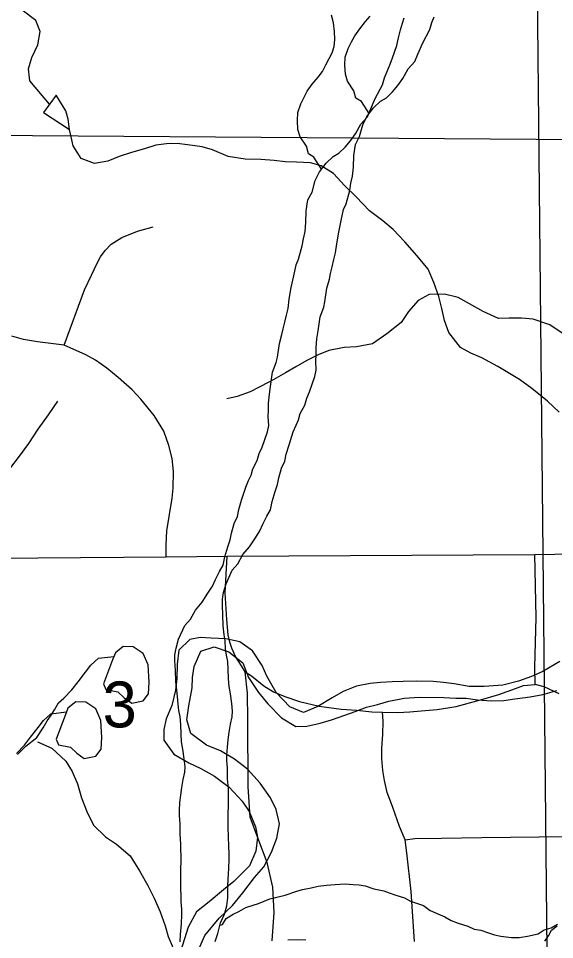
# Model space of a CAD drawing. Extents: x -21.1 to 50.3, y 0 to 22.1.
# Drawn here: x 7.937 to 8.426, y 15.185 to 16.025 of the extents above; entities that cross this region are included whole.
import ezdxf

# ---------------------------------------------------------------- set-up
doc = ezdxf.new("R2010")
doc.units = 0
for name, color, linetype in [('GM_X_County_Road', 7, 'Continuous'), ('GM_X_Major_River', 7, 'Continuous'), ('GM_X_Minor_Lake', 7, 'Continuous'), ('GM_X_Minor_River', 7, 'Continuous'), ('GM_X_Section', 7, 'Continuous'), ('GM_X_Section_Text', 7, 'Continuous'), ('GM_X_Township_Road', 7, 'Continuous')]:
    doc.layers.add(name, color=color, linetype=linetype)

msp = doc.modelspace()

# ---------------------------------------------------------------- linework, layer by layer
at = {"layer": 'GM_X_County_Road'}
msp.add_lwpolyline([(7.5677, 15.5301), (7.71992, 15.53138), (8.07144, 15.5342), (8.12717, 15.53456), (8.40804, 15.53604), (8.58951, 15.53919), (8.67006, 15.5404), (8.78252, 15.54136), (8.80991, 15.54258), (8.9, 15.5443)], dxfattribs=at)
at = {"layer": 'GM_X_Major_River'}
for points in [[(8.43081, 15.43873), (8.41509, 15.42947), (8.40477, 15.42507), (8.39293, 15.42069), (8.37882, 15.41711), (8.3617, 15.41585), (8.34803, 15.41568), (8.3344, 15.41816), (8.32454, 15.41945), (8.31506, 15.42036), (8.29987, 15.42059), (8.28771, 15.42039), (8.27783, 15.42016), (8.26719, 15.41957), (8.25768, 15.41857), (8.24511, 15.4161), (8.23288, 15.41135), (8.22291, 15.40542), (8.20988, 15.39764), (8.19688, 15.39214), (8.18442, 15.39727), (8.17171, 15.41038), (8.16321, 15.42532), (8.15918, 15.43488), (8.15027, 15.44831), (8.13863, 15.45647), (8.12576, 15.45932), (8.11247, 15.4599), (8.10261, 15.46043), (8.09308, 15.45868), (8.08306, 15.44895), (8.08134, 15.43606), (8.08114, 15.42315), (8.07983, 15.41253), (8.07658, 15.39853), (8.07145, 15.38645), (8.0694, 15.3766), (8.06925, 15.36673), (8.07855, 15.35405), (8.0921, 15.34625), (8.10303, 15.34114), (8.11546, 15.33412), (8.12897, 15.32404), (8.14093, 15.31132), (8.14724, 15.30172), (8.1531, 15.28796), (8.15485, 15.27844), (8.15314, 15.26555), (8.14761, 15.25233), (8.13334, 15.23811), (8.12372, 15.23029), (8.11064, 15.21947), (8.0991, 15.21015), (8.09167, 15.1962), (8.08809, 15.18562), (8.08169, 15.1652)], [(8.10124, 15.1763), (8.10675, 15.18876), (8.11991, 15.20451), (8.13186, 15.21611), (8.14153, 15.22774), (8.152, 15.24163), (8.16051, 15.25138), (8.16755, 15.26457), (8.17231, 15.27741), (8.17479, 15.29067), (8.17196, 15.30363), (8.16681, 15.31434), (8.15714, 15.32779), (8.14556, 15.3405), (8.13393, 15.34941), (8.12113, 15.3572), (8.1083, 15.36234), (8.09403, 15.37281), (8.09043, 15.3854), (8.09215, 15.39829), (8.09506, 15.41458), (8.09559, 15.42407), (8.09688, 15.43393), (8.10317, 15.44789), (8.11539, 15.45188), (8.12861, 15.4475), (8.14137, 15.43743), (8.14648, 15.42406), (8.15576, 15.41024), (8.16433, 15.39985), (8.17667, 15.38713), (8.18984, 15.37933), (8.19972, 15.37956), (8.21192, 15.38242), (8.22222, 15.3853), (8.23444, 15.38967), (8.24399, 15.39295), (8.25431, 15.39697), (8.26422, 15.39948), (8.27452, 15.40236), (8.28862, 15.40519), (8.30231, 15.40611), (8.32471, 15.40578), (8.33571, 15.40523), (8.34521, 15.40508), (8.35544, 15.40379), (8.36834, 15.40283), (8.37974, 15.40304), (8.38963, 15.40441), (8.40372, 15.40647), (8.41515, 15.40858), (8.42812, 15.41218)]]:
    msp.add_lwpolyline(points, dxfattribs=at)
at = {"layer": 'GM_X_Minor_Lake'}
for points in [[(7.95941, 15.93942), (7.98308, 15.92368), (7.98186, 15.93317), (7.97989, 15.94075), (7.97103, 15.9551)], [(7.97103, 15.9551), (7.95941, 15.93942)]]:
    msp.add_lwpolyline(points, dxfattribs=at)
at = {"layer": 'GM_X_Minor_River'}
for points in [[(7.96503, 15.947), (7.94701, 15.96817), (7.94577, 15.97918), (7.94871, 15.98946), (7.9543, 16.00092), (7.95647, 16.01309), (7.95258, 16.02331), (7.93997, 16.03269), (7.93043, 16.03906)], [(8.08581, 15.32364), (8.08691, 15.33086), (8.08839, 15.33771), (8.08874, 15.34265), (8.08794, 15.34986), (8.08675, 15.35859), (8.08557, 15.36543), (8.08515, 15.37226), (8.08472, 15.381), (8.0843, 15.38821), (8.08313, 15.3939), (8.08234, 15.3996), (8.08192, 15.40681), (8.08112, 15.41251), (8.08032, 15.42048), (8.07988, 15.43073), (8.07945, 15.43909), (8.07942, 15.44479), (8.08053, 15.45087), (8.08277, 15.45886), (8.0884, 15.47143), (8.0937, 15.47715), (8.09822, 15.48554), (8.10427, 15.49279), (8.10956, 15.50079), (8.11371, 15.50728), (8.11634, 15.51337), (8.1201, 15.52061), (8.1235, 15.52632), (8.12498, 15.53393), (8.12759, 15.54306), (8.12984, 15.54953), (8.13095, 15.55561), (8.13356, 15.56437), (8.13657, 15.57084), (8.13768, 15.57731), (8.14029, 15.58568), (8.14403, 15.59747), (8.14667, 15.60357), (8.14892, 15.60852), (8.15041, 15.61422), (8.15456, 15.62185), (8.15642, 15.62831), (8.15906, 15.63403), (8.16392, 15.64811), (8.16504, 15.65381), (8.16461, 15.66217), (8.16496, 15.66749), (8.16492, 15.67433), (8.16564, 15.68231), (8.16674, 15.68953), (8.16857, 15.70246), (8.17195, 15.71121), (8.17306, 15.71616), (8.17489, 15.7287), (8.17713, 15.73669), (8.17825, 15.74202), (8.17974, 15.7481), (8.18122, 15.75457), (8.18271, 15.76066), (8.18381, 15.76902), (8.18565, 15.77967), (8.18787, 15.79032), (8.1901, 15.80021), (8.19235, 15.80554), (8.19571, 15.81771), (8.19682, 15.82417), (8.19831, 15.83064), (8.19902, 15.839), (8.19934, 15.84964), (8.20081, 15.85953), (8.20457, 15.86676), (8.20756, 15.87742), (8.21132, 15.88504), (8.21737, 15.89305), (8.22381, 15.89916), (8.22912, 15.90223), (8.2348, 15.90758), (8.23971, 15.9133), (8.24424, 15.91979), (8.24914, 15.92855), (8.2552, 15.93542), (8.25782, 15.94189), (8.26233, 15.95218), (8.26874, 15.96437), (8.2706, 15.97084), (8.27286, 15.97617), (8.27586, 15.9834), (8.27811, 15.98911), (8.28186, 16.00053), (8.28334, 16.00737), (8.2852, 16.0146), (8.28707, 16.02069), (8.28857, 16.02564)], [(8.12909, 15.37416), (8.1302, 15.38138), (8.13168, 15.38823), (8.13203, 15.39317), (8.13123, 15.40038), (8.13004, 15.40911), (8.12886, 15.41594), (8.12844, 15.42278), (8.12801, 15.43151), (8.12759, 15.43873), (8.12642, 15.44442), (8.12562, 15.45011), (8.1252, 15.45733), (8.12441, 15.46302), (8.12361, 15.47099), (8.12317, 15.48125), (8.12274, 15.4896), (8.12271, 15.4953), (8.12382, 15.50139), (8.12605, 15.50938), (8.13169, 15.52194), (8.13699, 15.52767), (8.14151, 15.53605), (8.14756, 15.5433), (8.15285, 15.55131), (8.157, 15.55779), (8.15963, 15.56388), (8.16339, 15.57112), (8.16679, 15.57684), (8.16827, 15.58445), (8.17088, 15.59358), (8.17313, 15.60005), (8.17423, 15.60613), (8.17685, 15.61488), (8.17986, 15.62136), (8.18097, 15.62782), (8.18358, 15.63619), (8.18732, 15.64799), (8.18995, 15.65408), (8.19221, 15.65903), (8.1937, 15.66474), (8.19785, 15.67236), (8.19971, 15.67883), (8.20235, 15.68454), (8.20721, 15.69863), (8.20833, 15.70433), (8.2079, 15.71268), (8.20825, 15.718), (8.20821, 15.72484), (8.20893, 15.73282), (8.21003, 15.74005), (8.21186, 15.75297), (8.21524, 15.76173), (8.21635, 15.76667), (8.21818, 15.77922), (8.22042, 15.78721), (8.22154, 15.79253), (8.22302, 15.79862), (8.22451, 15.80509), (8.226, 15.81117), (8.22709, 15.81953), (8.22894, 15.83018), (8.23116, 15.84083), (8.23339, 15.85072), (8.23564, 15.85605), (8.239, 15.86823), (8.24011, 15.87469), (8.24159, 15.88116), (8.24231, 15.88952), (8.24263, 15.90016), (8.2441, 15.91004), (8.24786, 15.91728), (8.25085, 15.92793), (8.25461, 15.93555), (8.26066, 15.94356), (8.26709, 15.94968), (8.2724, 15.95274), (8.27809, 15.95809), (8.283, 15.96382), (8.28753, 15.9703), (8.29243, 15.97907), (8.29848, 15.98594), (8.30111, 15.99241), (8.30562, 16.00269), (8.31203, 16.01488), (8.31389, 16.02135), (8.31615, 16.02668)], [(8.21335, 15.88772), (8.2063, 15.89868), (8.20133, 15.90169), (8.19939, 15.90852), (8.19363, 15.91723), (8.19169, 15.92368), (8.19127, 15.93203), (8.19161, 15.93925), (8.19423, 15.94724), (8.19724, 15.95333), (8.20025, 15.95867), (8.20479, 15.96515), (8.21008, 15.97164), (8.21424, 15.9766), (8.21725, 15.9827), (8.22026, 15.98841), (8.2229, 15.99375), (8.22477, 15.99945), (8.22549, 16.00592), (8.22507, 16.01313), (8.22427, 16.0211), (8.22232, 16.02793)], [(8.25663, 15.93823), (8.24959, 15.9492), (8.24462, 15.95221), (8.24268, 15.95904), (8.23692, 15.96774), (8.23498, 15.97419), (8.23455, 15.98255), (8.2349, 15.98977), (8.23751, 15.99776), (8.24053, 16.00385), (8.24354, 16.00919), (8.24808, 16.01567), (8.25337, 16.02216), (8.25753, 16.02712)], [(8.43015, 15.66612), (8.41944, 15.6759), (8.40529, 15.68754), (8.39384, 15.69579), (8.374, 15.70776), (8.3595, 15.7156), (8.3496, 15.71969), (8.34007, 15.72492), (8.32932, 15.7385), (8.32542, 15.74948), (8.32305, 15.76048), (8.32029, 15.77147), (8.31562, 15.78434), (8.31058, 15.79645), (8.30022, 15.80889), (8.28911, 15.82132), (8.27876, 15.83263), (8.2692, 15.84051), (8.25698, 15.84952), (8.24472, 15.86232), (8.23438, 15.87248), (8.22403, 15.88378), (8.21296, 15.89051), (8.20307, 15.89346), (8.19054, 15.8941), (8.17992, 15.89438), (8.17004, 15.89543), (8.15789, 15.89645), (8.14347, 15.8967), (8.12788, 15.89921), (8.11379, 15.90516), (8.10428, 15.90811), (8.09098, 15.90988), (8.08148, 15.91093), (8.07162, 15.91084), (8.06214, 15.90961), (8.05155, 15.90609), (8.03981, 15.90294), (8.02846, 15.89903), (8.01825, 15.89476), (8.00613, 15.89275), (7.99395, 15.89719), (7.98663, 15.9089), (7.98308, 15.92368)], [(8.43561, 15.73619), (8.42164, 15.74576), (8.40649, 15.75079), (8.39587, 15.75161), (8.38449, 15.75168), (8.37462, 15.75137), (8.36062, 15.7579), (8.34815, 15.76481), (8.33794, 15.77056), (8.32544, 15.77367), (8.31139, 15.77338), (8.30149, 15.76775), (8.2927, 15.75794), (8.2858, 15.74774), (8.27283, 15.73757), (8.25987, 15.72817), (8.24505, 15.7256), (8.23404, 15.72491), (8.21999, 15.72234), (8.21009, 15.71823), (8.19981, 15.71298), (8.18991, 15.70735), (8.18039, 15.70172), (8.16972, 15.69572), (8.15754, 15.68934), (8.14802, 15.68447), (8.13623, 15.68037), (8.12672, 15.67815)], [(7.92876, 15.61426), (7.93768, 15.6259), (7.94621, 15.63755), (7.95477, 15.65034), (7.96409, 15.66349), (7.97264, 15.6759)], [(8.01437, 15.4183), (8.01633, 15.413), (8.02735, 15.41084), (8.0331, 15.40559), (8.03998, 15.40073), (8.05057, 15.40275), (8.05543, 15.40925), (8.05607, 15.41988), (8.05514, 15.43543), (8.05047, 15.446), (8.0413, 15.45197), (8.0322, 15.45226), (8.02506, 15.44649), (8.02247, 15.44001)], [(7.93585, 15.35371), (7.94342, 15.36135), (7.95327, 15.36939), (7.95931, 15.37816), (7.9627, 15.38463), (7.96648, 15.38959), (7.96949, 15.39455), (7.97326, 15.40103), (7.97819, 15.40523), (7.98538, 15.41287), (7.99105, 15.42012), (7.99785, 15.42889), (8.00276, 15.43538), (8.00958, 15.44149), (8.02378, 15.44328)], [(8.02247, 15.44001), (8.01437, 15.4183)], [(7.97108, 15.36778), (7.97304, 15.36249), (7.98406, 15.36033), (7.98981, 15.35508), (7.99669, 15.35022), (8.00728, 15.35223), (8.01214, 15.35873), (8.01278, 15.36936), (8.01185, 15.38491), (8.00718, 15.39549), (7.99801, 15.40146), (7.98891, 15.40174), (7.98177, 15.39597), (7.97919, 15.38949)], [(7.9349, 15.35472), (7.94209, 15.36235), (7.94776, 15.3696), (7.95456, 15.37838), (7.95947, 15.38486), (7.96629, 15.39098), (7.98049, 15.39277)], [(7.97919, 15.38949), (7.97108, 15.36778)], [(8.11608, 15.18339), (8.1187, 15.19062), (8.12093, 15.20013), (8.12469, 15.20813), (8.12693, 15.21574), (8.12766, 15.22296), (8.1276, 15.23359), (8.12794, 15.24005), (8.12865, 15.24994), (8.12898, 15.25829), (8.12895, 15.26323), (8.12854, 15.27007), (8.12806, 15.28716), (8.12799, 15.30007), (8.12833, 15.30691), (8.12824, 15.32249), (8.12743, 15.3316), (8.12737, 15.34148), (8.12695, 15.34831), (8.12693, 15.35325), (8.12727, 15.36047), (8.12799, 15.36731), (8.12909, 15.37416)], [(7.9539, 15.36545), (7.96715, 15.35968), (7.97997, 15.34784), (7.9856, 15.33832), (7.99046, 15.32691), (7.99417, 15.31436), (7.99902, 15.30181), (8.00501, 15.28926), (8.01594, 15.27857), (8.02615, 15.27205), (8.0386, 15.26135), (8.04723, 15.24764), (8.05473, 15.23432), (8.06035, 15.2229), (8.06596, 15.21035), (8.07043, 15.19742), (8.0734, 15.18792), (8.07789, 15.17726)], [(8.08431, 15.18308), (8.08465, 15.18954), (8.08536, 15.19942), (8.08569, 15.20778), (8.08567, 15.21272), (8.08525, 15.21955), (8.08477, 15.23664), (8.0847, 15.24956), (8.08504, 15.2564), (8.08495, 15.27197), (8.08414, 15.28109), (8.08408, 15.29096), (8.08367, 15.2978), (8.08364, 15.30274), (8.08398, 15.30996), (8.0847, 15.3168), (8.08581, 15.32364)], [(8.12044, 15.19805), (8.12284, 15.19862), (8.12624, 15.20434), (8.13269, 15.20817), (8.13762, 15.21048), (8.14407, 15.21431), (8.15091, 15.21625), (8.15585, 15.2178), (8.16079, 15.2201), (8.16611, 15.22203), (8.18017, 15.22553), (8.19081, 15.22901), (8.19575, 15.23055), (8.20373, 15.23212), (8.21019, 15.23367), (8.2178, 15.23447), (8.22579, 15.23528), (8.23493, 15.23571), (8.24216, 15.23537), (8.24749, 15.23502), (8.25321, 15.23391), (8.26083, 15.23129), (8.26998, 15.22944), (8.27494, 15.22757), (8.28028, 15.2257), (8.28904, 15.22309), (8.29439, 15.22008), (8.30621, 15.21597), (8.31233, 15.21145), (8.32568, 15.20582), (8.33141, 15.20243), (8.3379, 15.19981), (8.34667, 15.1972), (8.35239, 15.19457), (8.35849, 15.19347), (8.36573, 15.19123), (8.37107, 15.18936), (8.37679, 15.18825), (8.38669, 15.18678), (8.39354, 15.18682), (8.40115, 15.18801), (8.41103, 15.19034), (8.41634, 15.19379), (8.4228, 15.19572), (8.42849, 15.19917)], [(8.41698, 15.1834), (8.42038, 15.18836), (8.42302, 15.19369), (8.42832, 15.19752)], [(8.1825, 15.18476), (8.19164, 15.18519), (8.19887, 15.18485)]]:
    msp.add_lwpolyline(points, dxfattribs=at)
at = {"layer": 'GM_X_Section'}
for points in [[(7.42125, 16.12212), (8.40937, 16.11144), (8.41946, 15.11372), (7.42449, 15.11725)], [(7.52522, 15.9214), (7.57297, 15.92106), (8.53439, 15.91417), (8.53889, 14.90805), (7.52217, 14.89823)]]:
    msp.add_lwpolyline(points, close=True, dxfattribs=at)
at = {"layer": 'GM_X_Township_Road'}
for points in [[(7.97843, 15.72722), (7.99699, 15.77743), (8.00315, 15.79093), (8.00812, 15.80135), (8.01144, 15.80751), (8.01571, 15.81358), (8.02139, 15.81935), (8.03084, 15.82539), (8.04524, 15.83093), (8.05963, 15.83499)], [(8.07144, 15.5342), (8.07135, 15.54488), (8.07206, 15.55766), (8.07443, 15.57258), (8.07704, 15.5875), (8.07772, 15.59657), (8.07822, 15.6119), (8.07698, 15.62388), (8.07396, 15.63558), (8.06923, 15.64861), (8.06046, 15.66281), (8.04838, 15.67797), (8.04033, 15.68626), (8.02754, 15.69762), (8.01718, 15.70618), (8.00694, 15.71349), (7.998, 15.71836), (7.97843, 15.72722), (7.95408, 15.73018), (7.94116, 15.73239), (7.93045, 15.73534)], [(8.16814, 15.18394), (8.16998, 15.20977), (8.16888, 15.23266), (8.16371, 15.25517), (8.15522, 15.27768), (8.14821, 15.29651), (8.14637, 15.32418), (8.14599, 15.38545), (8.14563, 15.40982), (8.14358, 15.42907), (8.14009, 15.43454), (8.13458, 15.44328), (8.1315, 15.45062), (8.12961, 15.45631), (8.12795, 15.46294), (8.12681, 15.47699), (8.12533, 15.50134), (8.12717, 15.53456)], [(8.43018, 15.40908), (8.4164, 15.41557), (8.40834, 15.41771), (8.40804, 15.43343), (8.40915, 15.47883), (8.40804, 15.53604)], [(8.14358, 15.42907), (8.14927, 15.42552), (8.16063, 15.41628), (8.16925, 15.41092), (8.17982, 15.40681), (8.19324, 15.40206), (8.21095, 15.398), (8.2312, 15.39521), (8.24541, 15.39426), (8.25915, 15.39284), (8.26886, 15.39237), (8.28283, 15.39213), (8.29396, 15.3926), (8.30414, 15.39355), (8.3188, 15.39483), (8.33611, 15.39758), (8.35845, 15.40351), (8.37519, 15.40847), (8.39011, 15.41392), (8.39769, 15.41676), (8.40834, 15.41771)], [(8.29806, 15.1832), (8.2951, 15.22897), (8.29104, 15.26403), (8.28957, 15.27584), (8.28449, 15.28817), (8.27809, 15.3064), (8.27312, 15.31919), (8.27075, 15.33009), (8.2691, 15.33932), (8.26815, 15.35021), (8.26816, 15.35962), (8.2691, 15.372), (8.26957, 15.38408), (8.26886, 15.39237)], [(8.28957, 15.27584), (8.29846, 15.27704), (8.32285, 15.27751), (8.35956, 15.27822), (8.43795, 15.27893), (8.46778, 15.27988), (8.48768, 15.27964), (8.49502, 15.27893), (8.50141, 15.27775), (8.50804, 15.27585), (8.5142, 15.27609), (8.52083, 15.27301)]]:
    msp.add_lwpolyline(points, dxfattribs=at)

# ---------------------------------------------------------------- texts
at = {"layer": 'GM_X_Section_Text'}
msp.add_text('3', height=0.04186, rotation=0.00001, dxfattribs=at).set_placement((8.01345, 15.37849))

doc.saveas('drawing.dxf')
